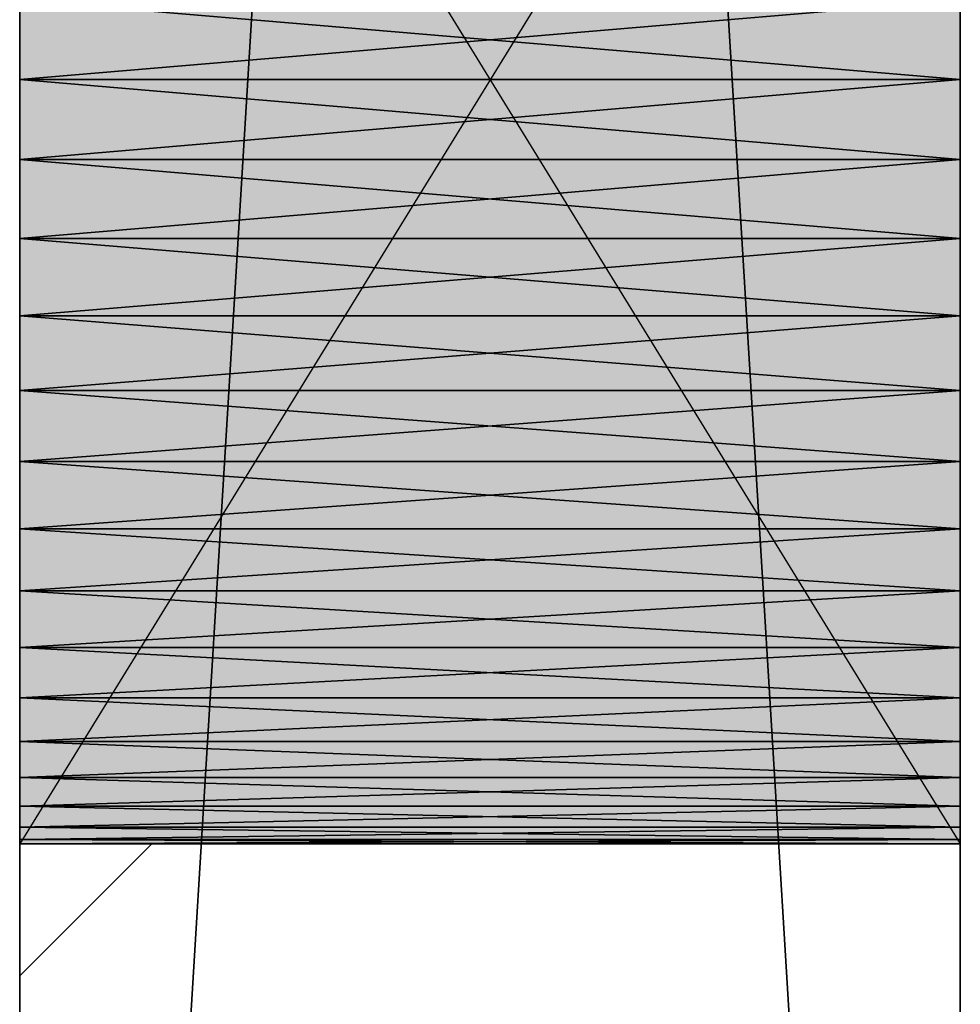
# Model space of a CAD drawing. Header units: millimetres. Extents: x 40580 to 559114, y -343730 to 81020.
# Tile 611 of 656: x 496628 to 496828, y -72244 to -72035. Entities that reach past the tile are written whole.
import ezdxf

# ---------------------------------------------------------------- set-up
doc = ezdxf.new("R2010")
doc.units = ezdxf.units.MM
doc.linetypes.add('______11', pattern=[500, 400, -50, 0, -50])
doc.linetypes.add('______5', pattern=[1100, 800, -100, 100, -100])
for name, color, linetype in [('_____________1', 7, 'Continuous'), ('___________________', 253, '______5'), ('__________________________', 22, 'Continuous')]:
    doc.layers.add(name, color=color, linetype=linetype)
doc.layers.add('Standard', color=7, linetype='Continuous', lineweight=25)

msp = doc.modelspace()

# ---------------------------------------------------------------- linework, layer by layer
at = {"layer": '_____________1', "color": 253, "linetype": '______5'}
msp.add_line((496627.7, -72238.07), (496655.79, -72209.98), dxfattribs=at)
at = {"layer": '___________________', "color": 253, "linetype": '______11'}
msp.add_line((496827.7, -81683.16), (496827.7, -56580.89), dxfattribs=at)
msp.add_line((496827.7, -81683.16), (496827.7, -56580.89), dxfattribs=at)
at = {"layer": '__________________________', "color": 92, "linetype": 'Continuous'}
for p, q in [((496627.7, -71884.98), (496627.7, -72209.98)), ((496827.7, -71884.98), (496627.7, -72209.98)), ((496627.7, -71884.98), (496827.7, -72209.98)), ((496827.7, -72209.98), (496827.7, -71884.98)), ((496627.7, -72209.98), (496827.7, -72209.98))]:
    msp.add_line(p, q, dxfattribs=at)
at = {"layer": 'Standard', "color": 3, "linetype": 'Continuous'}
for points in [[(496627.7, -72209.98), (496627.7, -71884.98), (496827.7, -72209.98)], [(496827.7, -72209.98), (496627.7, -71884.98), (496827.7, -71884.98)]]:
    msp.add_solid(points, dxfattribs=at)

# ---------------------------------------------------------------- meshes
at = {"layer": '_____________1', "color": 7, "linetype": 'Continuous'}
mesh = msp.add_polyface(dxfattribs=at)
corners = [(496627.7, -69547.48, -3800), (496627.7, -72847.48, -3800), (496627.7, -72847.48, -350), (496627.7, -69547.48, -350), (496627.7, -70106.43, -2353.79), (496627.7, -70102.02, -2370.22), (496627.7, -70095.93, -2386.09), (496627.7, -70088.21, -2401.25), (496627.7, -70078.94, -2415.52), (496627.7, -70068.24, -2428.73), (496627.7, -70056.21, -2440.76), (496627.7, -70042.99, -2451.47), (496627.7, -70028.73, -2460.73), (496627.7, -70013.57, -2468.45), (496627.7, -69997.69, -2474.55), (496627.7, -69981.26, -2478.95), (496627.7, -69964.46, -2481.61), (496627.7, -69947.48, -2482.5), (496627.7, -69930.49, -2481.61), (496627.7, -69913.69, -2478.95), (496627.7, -69897.26, -2474.55), (496627.7, -69881.38, -2468.45), (496627.7, -69866.23, -2460.73), (496627.7, -69851.96, -2451.47), (496627.7, -69838.74, -2440.76), (496627.7, -69826.72, -2428.73), (496627.7, -69816.01, -2415.52), (496627.7, -69806.75, -2401.25), (496627.7, -69799.03, -2386.09), (496627.7, -69792.93, -2370.22), (496627.7, -69788.53, -2353.79), (496627.7, -69785.87, -2336.99), (496627.7, -69784.98, -2320), (496627.7, -69785.87, -2303.01), (496627.7, -69788.53, -2286.21), (496627.7, -69792.93, -2269.78), (496627.7, -69799.03, -2253.91), (496627.7, -69806.75, -2238.75), (496627.7, -69816.01, -2224.48), (496627.7, -69826.72, -2211.27), (496627.7, -69838.74, -2199.24), (496627.7, -69851.96, -2188.53), (496627.7, -69866.23, -2179.27), (496627.7, -69881.38, -2171.55), (496627.7, -69897.26, -2165.45), (496627.7, -69913.69, -2161.05), (496627.7, -69930.49, -2158.39), (496627.7, -69947.48, -2157.5), (496627.7, -69964.46, -2158.39), (496627.7, -69981.26, -2161.05), (496627.7, -69997.69, -2165.45), (496627.7, -70013.57, -2171.55), (496627.7, -70028.73, -2179.27), (496627.7, -70042.99, -2188.53), (496627.7, -70056.21, -2199.24), (496627.7, -70068.24, -2211.27), (496627.7, -70078.94, -2224.48), (496627.7, -70088.21, -2238.75), (496627.7, -70095.93, -2253.91), (496627.7, -70102.02, -2269.78), (496627.7, -70106.43, -2286.21), (496627.7, -70109.09, -2303.01), (496627.7, -70109.98, -2320), (496627.7, -70109.09, -2336.99), (496627.7, -70706.43, -2353.79), (496627.7, -70702.02, -2370.22), (496627.7, -70695.93, -2386.09), (496627.7, -70688.21, -2401.25), (496627.7, -70678.94, -2415.52), (496627.7, -70668.24, -2428.73), (496627.7, -70656.21, -2440.76), (496627.7, -70642.99, -2451.47), (496627.7, -70628.73, -2460.73), (496627.7, -70613.57, -2468.45), (496627.7, -70597.69, -2474.55), (496627.7, -70581.26, -2478.95), (496627.7, -70564.46, -2481.61), (496627.7, -70547.48, -2482.5), (496627.7, -70530.49, -2481.61), (496627.7, -70513.69, -2478.95), (496627.7, -70497.26, -2474.55), (496627.7, -70481.38, -2468.45), (496627.7, -70466.23, -2460.73), (496627.7, -70451.96, -2451.47), (496627.7, -70438.74, -2440.76), (496627.7, -70426.72, -2428.73), (496627.7, -70416.01, -2415.52), (496627.7, -70406.75, -2401.25), (496627.7, -70399.03, -2386.09), (496627.7, -70392.93, -2370.22), (496627.7, -70388.53, -2353.79), (496627.7, -70385.87, -2336.99), (496627.7, -70384.98, -2320), (496627.7, -70385.87, -2303.01), (496627.7, -70388.53, -2286.21), (496627.7, -70392.93, -2269.78), (496627.7, -70399.03, -2253.91), (496627.7, -70406.75, -2238.75), (496627.7, -70416.01, -2224.48), (496627.7, -70426.72, -2211.27), (496627.7, -70438.74, -2199.24), (496627.7, -70451.96, -2188.53), (496627.7, -70466.23, -2179.27), (496627.7, -70481.38, -2171.55), (496627.7, -70497.26, -2165.45), (496627.7, -70513.69, -2161.05), (496627.7, -70530.49, -2158.39), (496627.7, -70547.48, -2157.5), (496627.7, -70564.46, -2158.39), (496627.7, -70581.26, -2161.05), (496627.7, -70597.69, -2165.45), (496627.7, -70613.57, -2171.55), (496627.7, -70628.73, -2179.27), (496627.7, -70642.99, -2188.53), (496627.7, -70656.21, -2199.24), (496627.7, -70668.24, -2211.27), (496627.7, -70678.94, -2224.48), (496627.7, -70688.21, -2238.75), (496627.7, -70695.93, -2253.91), (496627.7, -70702.02, -2269.78), (496627.7, -70706.43, -2286.21), (496627.7, -70709.09, -2303.01), (496627.7, -70709.98, -2320), (496627.7, -70709.09, -2336.99), (496627.7, -72206.43, -2353.79), (496627.7, -72202.02, -2370.22), (496627.7, -72195.93, -2386.09), (496627.7, -72188.21, -2401.25), (496627.7, -72178.94, -2415.52), (496627.7, -72168.24, -2428.73), (496627.7, -72156.21, -2440.76), (496627.7, -72142.99, -2451.47), (496627.7, -72128.73, -2460.73), (496627.7, -72113.57, -2468.45), (496627.7, -72097.69, -2474.55), (496627.7, -72081.26, -2478.95), (496627.7, -72064.46, -2481.61), (496627.7, -72047.48, -2482.5), (496627.7, -72030.49, -2481.61), (496627.7, -72013.69, -2478.95), (496627.7, -71997.26, -2474.55), (496627.7, -71981.38, -2468.45), (496627.7, -71966.23, -2460.73), (496627.7, -71951.96, -2451.47), (496627.7, -71938.74, -2440.76), (496627.7, -71926.72, -2428.73), (496627.7, -71916.01, -2415.52), (496627.7, -71906.75, -2401.25), (496627.7, -71899.03, -2386.09), (496627.7, -71892.93, -2370.22), (496627.7, -71888.53, -2353.79), (496627.7, -71885.87, -2336.99), (496627.7, -71884.98, -2320), (496627.7, -71885.87, -2303.01), (496627.7, -71888.53, -2286.21), (496627.7, -71892.93, -2269.78), (496627.7, -71899.03, -2253.91), (496627.7, -71906.75, -2238.75), (496627.7, -71916.01, -2224.48), (496627.7, -71926.72, -2211.27), (496627.7, -71938.74, -2199.24), (496627.7, -71951.96, -2188.53), (496627.7, -71966.23, -2179.27), (496627.7, -71981.38, -2171.55), (496627.7, -71997.26, -2165.45), (496627.7, -72013.69, -2161.05), (496627.7, -72030.49, -2158.39), (496627.7, -72047.48, -2157.5), (496627.7, -72064.46, -2158.39), (496627.7, -72081.26, -2161.05), (496627.7, -72097.69, -2165.45), (496627.7, -72113.57, -2171.55), (496627.7, -72128.73, -2179.27), (496627.7, -72142.99, -2188.53), (496627.7, -72156.21, -2199.24), (496627.7, -72168.24, -2211.27), (496627.7, -72178.94, -2224.48), (496627.7, -72188.21, -2238.75), (496627.7, -72195.93, -2253.91), (496627.7, -72202.02, -2269.78), (496627.7, -72206.43, -2286.21), (496627.7, -72209.09, -2303.01), (496627.7, -72209.98, -2320), (496627.7, -72209.09, -2336.99)]
mesh.append_faces([[corners[k] for k in face] for face in [(103, 3, 55), (2, 120, 166), (139, 123, 1), (80, 5, 1)]], dxfattribs={"vtx0": -1, "vtx1": -1, "vtx2": -1, "color": 7})
mesh.append_faces([[corners[k] for k in face] for face in [(4, 84, 85), (91, 63, 4), (92, 62, 63), (93, 59, 60), (62, 92, 93), (94, 55, 56), (59, 93, 94), (115, 2, 3), (121, 156, 157), (179, 1, 2), (122, 149, 150), (152, 121, 122), (1, 124, 125), (149, 122, 123), (84, 4, 5), (7, 0, 1)]], dxfattribs={"vtx0": -1, "vtx2": -1, "color": 7})
mesh.append_faces([[corners[k] for k in face] for face in [(85, 86, 4), (86, 87, 4), (87, 88, 4), (88, 89, 4), (89, 90, 4), (90, 91, 4), (91, 92, 63), (60, 61, 93), (61, 62, 93), (56, 57, 94), (57, 58, 94), (58, 59, 94), (94, 95, 55), (95, 96, 55), (96, 97, 55), (97, 98, 55), (98, 99, 55), (99, 100, 55), (100, 101, 55), (101, 102, 55), (102, 103, 55), (103, 104, 3), (104, 105, 3), (105, 106, 3), (106, 107, 3), (107, 108, 3), (108, 109, 3), (109, 110, 3), (110, 111, 3), (111, 112, 3), (112, 113, 3), (113, 114, 3), (114, 115, 3), (115, 116, 2), (116, 117, 2), (117, 118, 2), (118, 119, 2), (119, 120, 2), (120, 121, 157), (157, 158, 120), (158, 159, 120), (159, 160, 120), (160, 161, 120), (161, 162, 120), (162, 163, 120), (163, 164, 120), (164, 165, 120), (165, 166, 120), (166, 167, 2), (167, 168, 2), (168, 169, 2), (169, 170, 2), (170, 171, 2), (171, 172, 2), (172, 173, 2), (173, 174, 2), (174, 175, 2), (175, 176, 2), (176, 177, 2), (177, 178, 2), (178, 179, 2), (179, 180, 1), (180, 181, 1), (181, 182, 1), (182, 183, 1), (183, 124, 1), (150, 151, 122), (151, 152, 122), (152, 153, 121), (153, 154, 121), (154, 155, 121), (155, 156, 121), (125, 126, 1), (126, 127, 1), (127, 128, 1), (128, 129, 1), (129, 130, 1), (130, 131, 1), (131, 132, 1), (132, 133, 1), (133, 134, 1), (134, 135, 1), (135, 136, 1), (136, 137, 1), (137, 138, 1), (138, 139, 1), (139, 140, 123), (140, 141, 123), (141, 142, 123), (142, 143, 123), (143, 144, 123), (144, 145, 123), (145, 146, 123), (146, 147, 123), (147, 148, 123), (148, 149, 123), (123, 64, 1), (64, 65, 1), (65, 66, 1), (66, 67, 1), (67, 68, 1), (68, 69, 1), (69, 70, 1), (70, 71, 1), (71, 72, 1), (72, 73, 1), (73, 74, 1), (74, 75, 1), (75, 76, 1), (76, 77, 1), (77, 78, 1), (78, 79, 1), (79, 80, 1), (80, 81, 5), (81, 82, 5), (82, 83, 5), (83, 84, 5), (5, 6, 1), (6, 7, 1), (7, 8, 0), (8, 9, 0), (9, 10, 0), (10, 11, 0), (11, 12, 0), (12, 13, 0), (13, 14, 0), (14, 15, 0), (15, 16, 0), (16, 17, 0), (17, 18, 0), (18, 19, 0), (19, 20, 0), (20, 21, 0), (21, 22, 0), (22, 23, 0), (23, 24, 0), (24, 25, 0), (25, 26, 0), (26, 27, 0), (27, 28, 0), (28, 29, 0), (29, 30, 0), (30, 31, 0), (31, 32, 0), (32, 33, 0), (33, 34, 0), (3, 0, 34), (34, 35, 3), (35, 36, 3), (36, 37, 3), (37, 38, 3), (38, 39, 3), (39, 40, 3), (40, 41, 3), (41, 42, 3), (42, 43, 3), (43, 44, 3), (44, 45, 3), (45, 46, 3), (46, 47, 3), (47, 48, 3), (48, 49, 3), (49, 50, 3), (50, 51, 3), (51, 52, 3), (52, 53, 3), (53, 54, 3), (54, 55, 3)]], dxfattribs={"vtx1": -1, "vtx2": -1, "color": 7})
mesh = msp.add_polyface(dxfattribs=at)
corners = [(496827.7, -72847.48, -3800), (496627.7, -72847.48, -3800), (496627.7, -69547.48, -3800), (496827.7, -69547.48, -3800)]
mesh.append_faces([[corners[k] for k in face] for face in [(1, 2, 0)]], dxfattribs={"vtx1": -1, "color": 7})
mesh.append_faces([[corners[k] for k in face] for face in [(2, 3, 0)]], dxfattribs={"vtx2": -1, "color": 7})
mesh = msp.add_polyface(dxfattribs=at)
corners = [(496627.7, -72847.48, -350), (496827.7, -72847.48, -350), (496827.7, -69547.48, -350), (496627.7, -69547.48, -350)]
mesh.append_faces([[corners[k] for k in face] for face in [(1, 2, 0)]], dxfattribs={"vtx1": -1, "color": 7})
mesh.append_faces([[corners[k] for k in face] for face in [(2, 3, 0)]], dxfattribs={"vtx2": -1, "color": 7})
mesh = msp.add_polyface(dxfattribs=at)
corners = [(496827.7, -72847.48, -3800), (496827.7, -69547.48, -3800), (496827.7, -69547.48, -350), (496827.7, -72847.48, -350), (496827.7, -70102.02, -2269.78), (496827.7, -70095.93, -2253.91), (496827.7, -70088.21, -2238.75), (496827.7, -70078.94, -2224.48), (496827.7, -70068.24, -2211.27), (496827.7, -70056.21, -2199.24), (496827.7, -70042.99, -2188.53), (496827.7, -70028.73, -2179.27), (496827.7, -70013.57, -2171.55), (496827.7, -69997.69, -2165.45), (496827.7, -69981.26, -2161.05), (496827.7, -69964.46, -2158.39), (496827.7, -69947.48, -2157.5), (496827.7, -69930.49, -2158.39), (496827.7, -69913.69, -2161.05), (496827.7, -69897.26, -2165.45), (496827.7, -69881.38, -2171.55), (496827.7, -69866.23, -2179.27), (496827.7, -69851.96, -2188.53), (496827.7, -69838.74, -2199.24), (496827.7, -69826.72, -2211.27), (496827.7, -69816.01, -2224.48), (496827.7, -69806.75, -2238.75), (496827.7, -69799.03, -2253.91), (496827.7, -69792.93, -2269.78), (496827.7, -69788.53, -2286.21), (496827.7, -69785.87, -2303.01), (496827.7, -69784.98, -2320), (496827.7, -69785.87, -2336.99), (496827.7, -69788.53, -2353.79), (496827.7, -69792.93, -2370.22), (496827.7, -69799.03, -2386.09), (496827.7, -69806.75, -2401.25), (496827.7, -69816.01, -2415.52), (496827.7, -69826.72, -2428.73), (496827.7, -69838.74, -2440.76), (496827.7, -69851.96, -2451.47), (496827.7, -69866.23, -2460.73), (496827.7, -69881.38, -2468.45), (496827.7, -69897.26, -2474.55), (496827.7, -69913.69, -2478.95), (496827.7, -69930.49, -2481.61), (496827.7, -69947.48, -2482.5), (496827.7, -69964.46, -2481.61), (496827.7, -69981.26, -2478.95), (496827.7, -69997.69, -2474.55), (496827.7, -70013.57, -2468.45), (496827.7, -70028.73, -2460.73), (496827.7, -70042.99, -2451.47), (496827.7, -70056.21, -2440.76), (496827.7, -70068.24, -2428.73), (496827.7, -70078.94, -2415.52), (496827.7, -70088.21, -2401.25), (496827.7, -70095.93, -2386.09), (496827.7, -70102.02, -2370.22), (496827.7, -70106.43, -2353.79), (496827.7, -70109.09, -2336.99), (496827.7, -70109.98, -2320), (496827.7, -70109.09, -2303.01), (496827.7, -70106.43, -2286.21), (496827.7, -70702.02, -2269.78), (496827.7, -70695.93, -2253.91), (496827.7, -70688.21, -2238.75), (496827.7, -70678.94, -2224.48), (496827.7, -70668.24, -2211.27), (496827.7, -70656.21, -2199.24), (496827.7, -70642.99, -2188.53), (496827.7, -70628.73, -2179.27), (496827.7, -70613.57, -2171.55), (496827.7, -70597.69, -2165.45), (496827.7, -70581.26, -2161.05), (496827.7, -70564.46, -2158.39), (496827.7, -70547.48, -2157.5), (496827.7, -70530.49, -2158.39), (496827.7, -70513.69, -2161.05), (496827.7, -70497.26, -2165.45), (496827.7, -70481.38, -2171.55), (496827.7, -70466.23, -2179.27), (496827.7, -70451.96, -2188.53), (496827.7, -70438.74, -2199.24), (496827.7, -70426.72, -2211.27), (496827.7, -70416.01, -2224.48), (496827.7, -70406.75, -2238.75), (496827.7, -70399.03, -2253.91), (496827.7, -70392.93, -2269.78), (496827.7, -70388.53, -2286.21), (496827.7, -70385.87, -2303.01), (496827.7, -70384.98, -2320), (496827.7, -70385.87, -2336.99), (496827.7, -70388.53, -2353.79), (496827.7, -70392.93, -2370.22), (496827.7, -70399.03, -2386.09), (496827.7, -70406.75, -2401.25), (496827.7, -70416.01, -2415.52), (496827.7, -70426.72, -2428.73), (496827.7, -70438.74, -2440.76), (496827.7, -70451.96, -2451.47), (496827.7, -70466.23, -2460.73), (496827.7, -70481.38, -2468.45), (496827.7, -70497.26, -2474.55), (496827.7, -70513.69, -2478.95), (496827.7, -70530.49, -2481.61), (496827.7, -70547.48, -2482.5), (496827.7, -70564.46, -2481.61), (496827.7, -70581.26, -2478.95), (496827.7, -70597.69, -2474.55), (496827.7, -70613.57, -2468.45), (496827.7, -70628.73, -2460.73), (496827.7, -70642.99, -2451.47), (496827.7, -70656.21, -2440.76), (496827.7, -70668.24, -2428.73), (496827.7, -70678.94, -2415.52), (496827.7, -70688.21, -2401.25), (496827.7, -70695.93, -2386.09), (496827.7, -70702.02, -2370.22), (496827.7, -70706.43, -2353.79), (496827.7, -70709.09, -2336.99), (496827.7, -70709.98, -2320), (496827.7, -70709.09, -2303.01), (496827.7, -70706.43, -2286.21), (496827.7, -72202.02, -2269.78), (496827.7, -72195.93, -2253.91), (496827.7, -72188.21, -2238.75), (496827.7, -72178.94, -2224.48), (496827.7, -72168.24, -2211.27), (496827.7, -72156.21, -2199.24), (496827.7, -72142.99, -2188.53), (496827.7, -72128.73, -2179.27), (496827.7, -72113.57, -2171.55), (496827.7, -72097.69, -2165.45), (496827.7, -72081.26, -2161.05), (496827.7, -72064.46, -2158.39), (496827.7, -72047.48, -2157.5), (496827.7, -72030.49, -2158.39), (496827.7, -72013.69, -2161.05), (496827.7, -71997.26, -2165.45), (496827.7, -71981.38, -2171.55), (496827.7, -71966.23, -2179.27), (496827.7, -71951.96, -2188.53), (496827.7, -71938.74, -2199.24), (496827.7, -71926.72, -2211.27), (496827.7, -71916.01, -2224.48), (496827.7, -71906.75, -2238.75), (496827.7, -71899.03, -2253.91), (496827.7, -71892.93, -2269.78), (496827.7, -71888.53, -2286.21), (496827.7, -71885.87, -2303.01), (496827.7, -71884.98, -2320), (496827.7, -71885.87, -2336.99), (496827.7, -71888.53, -2353.79), (496827.7, -71892.93, -2370.22), (496827.7, -71899.03, -2386.09), (496827.7, -71906.75, -2401.25), (496827.7, -71916.01, -2415.52), (496827.7, -71926.72, -2428.73), (496827.7, -71938.74, -2440.76), (496827.7, -71951.96, -2451.47), (496827.7, -71966.23, -2460.73), (496827.7, -71981.38, -2468.45), (496827.7, -71997.26, -2474.55), (496827.7, -72013.69, -2478.95), (496827.7, -72030.49, -2481.61), (496827.7, -72047.48, -2482.5), (496827.7, -72064.46, -2481.61), (496827.7, -72081.26, -2478.95), (496827.7, -72097.69, -2474.55), (496827.7, -72113.57, -2468.45), (496827.7, -72128.73, -2460.73), (496827.7, -72142.99, -2451.47), (496827.7, -72156.21, -2440.76), (496827.7, -72168.24, -2428.73), (496827.7, -72178.94, -2415.52), (496827.7, -72188.21, -2401.25), (496827.7, -72195.93, -2386.09), (496827.7, -72202.02, -2370.22), (496827.7, -72206.43, -2353.79), (496827.7, -72209.09, -2336.99), (496827.7, -72209.98, -2320), (496827.7, -72209.09, -2303.01), (496827.7, -72206.43, -2286.21)]
mesh.append_faces([[corners[k] for k in face] for face in [(138, 65, 3), (0, 64, 164), (79, 5, 3), (0, 4, 101)]], dxfattribs={"vtx0": -1, "vtx1": -1, "vtx2": -1, "color": 7})
mesh.append_faces([[corners[k] for k in face] for face in [(0, 124, 125), (151, 64, 65), (90, 4, 5), (7, 2, 3), (30, 1, 2), (57, 0, 1)]], dxfattribs={"vtx0": -1, "vtx2": -1, "color": 7})
mesh.append_faces([[corners[k] for k in face] for face in [(3, 0, 125), (125, 126, 3), (126, 127, 3), (127, 128, 3), (128, 129, 3), (129, 130, 3), (130, 131, 3), (131, 132, 3), (132, 133, 3), (133, 134, 3), (134, 135, 3), (135, 136, 3), (136, 137, 3), (137, 138, 3), (138, 139, 65), (139, 140, 65), (140, 141, 65), (141, 142, 65), (142, 143, 65), (143, 144, 65), (144, 145, 65), (145, 146, 65), (146, 147, 65), (147, 148, 65), (148, 149, 65), (149, 150, 65), (150, 151, 65), (151, 152, 64), (152, 153, 64), (153, 154, 64), (154, 155, 64), (155, 156, 64), (156, 157, 64), (157, 158, 64), (158, 159, 64), (159, 160, 64), (160, 161, 64), (161, 162, 64), (162, 163, 64), (163, 164, 64), (164, 165, 0), (165, 166, 0), (166, 167, 0), (167, 168, 0), (168, 169, 0), (169, 170, 0), (170, 171, 0), (171, 172, 0), (172, 173, 0), (173, 174, 0), (174, 175, 0), (175, 176, 0), (176, 177, 0), (177, 178, 0), (178, 179, 0), (179, 180, 0), (180, 181, 0), (181, 182, 0), (182, 183, 0), (183, 124, 0), (65, 66, 3), (66, 67, 3), (67, 68, 3), (68, 69, 3), (69, 70, 3), (70, 71, 3), (71, 72, 3), (72, 73, 3), (73, 74, 3), (74, 75, 3), (75, 76, 3), (76, 77, 3), (77, 78, 3), (78, 79, 3), (79, 80, 5), (80, 81, 5), (81, 82, 5), (82, 83, 5), (83, 84, 5), (84, 85, 5), (85, 86, 5), (86, 87, 5), (87, 88, 5), (88, 89, 5), (89, 90, 5), (90, 91, 4), (91, 92, 4), (92, 93, 4), (93, 94, 4), (94, 95, 4), (95, 96, 4), (96, 97, 4), (97, 98, 4), (98, 99, 4), (99, 100, 4), (100, 101, 4), (101, 102, 0), (102, 103, 0), (103, 104, 0), (104, 105, 0), (105, 106, 0), (106, 107, 0), (107, 108, 0), (108, 109, 0), (109, 110, 0), (110, 111, 0), (111, 112, 0), (112, 113, 0), (113, 114, 0), (114, 115, 0), (115, 116, 0), (116, 117, 0), (117, 118, 0), (118, 119, 0), (119, 120, 0), (120, 121, 0), (121, 122, 0), (122, 123, 0), (123, 64, 0), (5, 6, 3), (6, 7, 3), (7, 8, 2), (8, 9, 2), (9, 10, 2), (10, 11, 2), (11, 12, 2), (12, 13, 2), (13, 14, 2), (14, 15, 2), (15, 16, 2), (16, 17, 2), (17, 18, 2), (18, 19, 2), (19, 20, 2), (20, 21, 2), (21, 22, 2), (22, 23, 2), (23, 24, 2), (24, 25, 2), (25, 26, 2), (26, 27, 2), (27, 28, 2), (28, 29, 2), (29, 30, 2), (30, 31, 1), (31, 32, 1), (32, 33, 1), (33, 34, 1), (34, 35, 1), (35, 36, 1), (36, 37, 1), (37, 38, 1), (38, 39, 1), (39, 40, 1), (40, 41, 1), (41, 42, 1), (42, 43, 1), (43, 44, 1), (44, 45, 1), (45, 46, 1), (46, 47, 1), (47, 48, 1), (48, 49, 1), (49, 50, 1), (50, 51, 1), (51, 52, 1), (52, 53, 1), (53, 54, 1), (54, 55, 1), (55, 56, 1), (56, 57, 1), (57, 58, 0), (58, 59, 0), (59, 60, 0), (60, 61, 0), (61, 62, 0), (62, 63, 0), (63, 4, 0)]], dxfattribs={"vtx1": -1, "vtx2": -1, "color": 7})
mesh = msp.add_polyface(dxfattribs=at)
corners = [(496827.7, -72047.48, -2482.5), (496827.7, -72030.49, -2481.61), (496627.7, -72030.49, -2481.61), (496627.7, -72047.48, -2482.5)]
mesh.append_faces([[corners[k] for k in face] for face in [(1, 2, 0)]], dxfattribs={"vtx1": -1, "color": 7})
mesh.append_faces([[corners[k] for k in face] for face in [(2, 3, 0)]], dxfattribs={"vtx2": -1, "color": 7})
mesh = msp.add_polyface(dxfattribs=at)
corners = [(496827.7, -72030.49, -2158.39), (496827.7, -72047.48, -2157.5), (496627.7, -72047.48, -2157.5), (496627.7, -72030.49, -2158.39)]
mesh.append_faces([[corners[k] for k in face] for face in [(1, 2, 0)]], dxfattribs={"vtx1": -1, "color": 7})
mesh.append_faces([[corners[k] for k in face] for face in [(2, 3, 0)]], dxfattribs={"vtx2": -1, "color": 7})
mesh = msp.add_polyface(dxfattribs=at)
corners = [(496827.7, -72064.46, -2481.61), (496827.7, -72047.48, -2482.5), (496627.7, -72047.48, -2482.5), (496627.7, -72064.46, -2481.61)]
mesh.append_faces([[corners[k] for k in face] for face in [(1, 2, 0)]], dxfattribs={"vtx1": -1, "color": 7})
mesh.append_faces([[corners[k] for k in face] for face in [(2, 3, 0)]], dxfattribs={"vtx2": -1, "color": 7})
mesh = msp.add_polyface(dxfattribs=at)
corners = [(496827.7, -72047.48, -2157.5), (496827.7, -72064.46, -2158.39), (496627.7, -72064.46, -2158.39), (496627.7, -72047.48, -2157.5)]
mesh.append_faces([[corners[k] for k in face] for face in [(1, 2, 0)]], dxfattribs={"vtx1": -1, "color": 7})
mesh.append_faces([[corners[k] for k in face] for face in [(2, 3, 0)]], dxfattribs={"vtx2": -1, "color": 7})
mesh = msp.add_polyface(dxfattribs=at)
corners = [(496827.7, -72081.26, -2478.95), (496827.7, -72064.46, -2481.61), (496627.7, -72064.46, -2481.61), (496627.7, -72081.26, -2478.95)]
mesh.append_faces([[corners[k] for k in face] for face in [(1, 2, 0)]], dxfattribs={"vtx1": -1, "color": 7})
mesh.append_faces([[corners[k] for k in face] for face in [(2, 3, 0)]], dxfattribs={"vtx2": -1, "color": 7})
mesh = msp.add_polyface(dxfattribs=at)
corners = [(496827.7, -72064.46, -2158.39), (496827.7, -72081.26, -2161.05), (496627.7, -72081.26, -2161.05), (496627.7, -72064.46, -2158.39)]
mesh.append_faces([[corners[k] for k in face] for face in [(1, 2, 0)]], dxfattribs={"vtx1": -1, "color": 7})
mesh.append_faces([[corners[k] for k in face] for face in [(2, 3, 0)]], dxfattribs={"vtx2": -1, "color": 7})
mesh = msp.add_polyface(dxfattribs=at)
corners = [(496827.7, -72097.69, -2474.55), (496827.7, -72081.26, -2478.95), (496627.7, -72081.26, -2478.95), (496627.7, -72097.69, -2474.55)]
mesh.append_faces([[corners[k] for k in face] for face in [(1, 2, 0)]], dxfattribs={"vtx1": -1, "color": 7})
mesh.append_faces([[corners[k] for k in face] for face in [(2, 3, 0)]], dxfattribs={"vtx2": -1, "color": 7})
mesh = msp.add_polyface(dxfattribs=at)
corners = [(496827.7, -72081.26, -2161.05), (496827.7, -72097.69, -2165.45), (496627.7, -72097.69, -2165.45), (496627.7, -72081.26, -2161.05)]
mesh.append_faces([[corners[k] for k in face] for face in [(1, 2, 0)]], dxfattribs={"vtx1": -1, "color": 7})
mesh.append_faces([[corners[k] for k in face] for face in [(2, 3, 0)]], dxfattribs={"vtx2": -1, "color": 7})
mesh = msp.add_polyface(dxfattribs=at)
corners = [(496827.7, -72113.57, -2468.45), (496827.7, -72097.69, -2474.55), (496627.7, -72097.69, -2474.55), (496627.7, -72113.57, -2468.45)]
mesh.append_faces([[corners[k] for k in face] for face in [(1, 2, 0)]], dxfattribs={"vtx1": -1, "color": 7})
mesh.append_faces([[corners[k] for k in face] for face in [(2, 3, 0)]], dxfattribs={"vtx2": -1, "color": 7})
mesh = msp.add_polyface(dxfattribs=at)
corners = [(496827.7, -72097.69, -2165.45), (496827.7, -72113.57, -2171.55), (496627.7, -72113.57, -2171.55), (496627.7, -72097.69, -2165.45)]
mesh.append_faces([[corners[k] for k in face] for face in [(1, 2, 0)]], dxfattribs={"vtx1": -1, "color": 7})
mesh.append_faces([[corners[k] for k in face] for face in [(2, 3, 0)]], dxfattribs={"vtx2": -1, "color": 7})
mesh = msp.add_polyface(dxfattribs=at)
corners = [(496827.7, -72128.73, -2460.73), (496827.7, -72113.57, -2468.45), (496627.7, -72113.57, -2468.45), (496627.7, -72128.73, -2460.73)]
mesh.append_faces([[corners[k] for k in face] for face in [(1, 2, 0)]], dxfattribs={"vtx1": -1, "color": 7})
mesh.append_faces([[corners[k] for k in face] for face in [(2, 3, 0)]], dxfattribs={"vtx2": -1, "color": 7})
mesh = msp.add_polyface(dxfattribs=at)
corners = [(496827.7, -72113.57, -2171.55), (496827.7, -72128.73, -2179.27), (496627.7, -72128.73, -2179.27), (496627.7, -72113.57, -2171.55)]
mesh.append_faces([[corners[k] for k in face] for face in [(1, 2, 0)]], dxfattribs={"vtx1": -1, "color": 7})
mesh.append_faces([[corners[k] for k in face] for face in [(2, 3, 0)]], dxfattribs={"vtx2": -1, "color": 7})
mesh = msp.add_polyface(dxfattribs=at)
corners = [(496827.7, -72142.99, -2451.47), (496827.7, -72128.73, -2460.73), (496627.7, -72128.73, -2460.73), (496627.7, -72142.99, -2451.47)]
mesh.append_faces([[corners[k] for k in face] for face in [(1, 2, 0)]], dxfattribs={"vtx1": -1, "color": 7})
mesh.append_faces([[corners[k] for k in face] for face in [(2, 3, 0)]], dxfattribs={"vtx2": -1, "color": 7})
mesh = msp.add_polyface(dxfattribs=at)
corners = [(496827.7, -72128.73, -2179.27), (496827.7, -72142.99, -2188.53), (496627.7, -72142.99, -2188.53), (496627.7, -72128.73, -2179.27)]
mesh.append_faces([[corners[k] for k in face] for face in [(1, 2, 0)]], dxfattribs={"vtx1": -1, "color": 7})
mesh.append_faces([[corners[k] for k in face] for face in [(2, 3, 0)]], dxfattribs={"vtx2": -1, "color": 7})
mesh = msp.add_polyface(dxfattribs=at)
corners = [(496827.7, -72156.21, -2440.76), (496827.7, -72142.99, -2451.47), (496627.7, -72142.99, -2451.47), (496627.7, -72156.21, -2440.76)]
mesh.append_faces([[corners[k] for k in face] for face in [(1, 2, 0)]], dxfattribs={"vtx1": -1, "color": 7})
mesh.append_faces([[corners[k] for k in face] for face in [(2, 3, 0)]], dxfattribs={"vtx2": -1, "color": 7})
mesh = msp.add_polyface(dxfattribs=at)
corners = [(496827.7, -72142.99, -2188.53), (496827.7, -72156.21, -2199.24), (496627.7, -72156.21, -2199.24), (496627.7, -72142.99, -2188.53)]
mesh.append_faces([[corners[k] for k in face] for face in [(1, 2, 0)]], dxfattribs={"vtx1": -1, "color": 7})
mesh.append_faces([[corners[k] for k in face] for face in [(2, 3, 0)]], dxfattribs={"vtx2": -1, "color": 7})
mesh = msp.add_polyface(dxfattribs=at)
corners = [(496827.7, -72168.24, -2428.73), (496827.7, -72156.21, -2440.76), (496627.7, -72156.21, -2440.76), (496627.7, -72168.24, -2428.73)]
mesh.append_faces([[corners[k] for k in face] for face in [(1, 2, 0)]], dxfattribs={"vtx1": -1, "color": 7})
mesh.append_faces([[corners[k] for k in face] for face in [(2, 3, 0)]], dxfattribs={"vtx2": -1, "color": 7})
mesh = msp.add_polyface(dxfattribs=at)
corners = [(496827.7, -72156.21, -2199.24), (496827.7, -72168.24, -2211.27), (496627.7, -72168.24, -2211.27), (496627.7, -72156.21, -2199.24)]
mesh.append_faces([[corners[k] for k in face] for face in [(1, 2, 0)]], dxfattribs={"vtx1": -1, "color": 7})
mesh.append_faces([[corners[k] for k in face] for face in [(2, 3, 0)]], dxfattribs={"vtx2": -1, "color": 7})
mesh = msp.add_polyface(dxfattribs=at)
corners = [(496827.7, -72178.94, -2415.52), (496827.7, -72168.24, -2428.73), (496627.7, -72168.24, -2428.73), (496627.7, -72178.94, -2415.52)]
mesh.append_faces([[corners[k] for k in face] for face in [(1, 2, 0)]], dxfattribs={"vtx1": -1, "color": 7})
mesh.append_faces([[corners[k] for k in face] for face in [(2, 3, 0)]], dxfattribs={"vtx2": -1, "color": 7})
mesh = msp.add_polyface(dxfattribs=at)
corners = [(496827.7, -72168.24, -2211.27), (496827.7, -72178.94, -2224.48), (496627.7, -72178.94, -2224.48), (496627.7, -72168.24, -2211.27)]
mesh.append_faces([[corners[k] for k in face] for face in [(1, 2, 0)]], dxfattribs={"vtx1": -1, "color": 7})
mesh.append_faces([[corners[k] for k in face] for face in [(2, 3, 0)]], dxfattribs={"vtx2": -1, "color": 7})
mesh = msp.add_polyface(dxfattribs=at)
corners = [(496827.7, -72188.21, -2401.25), (496827.7, -72178.94, -2415.52), (496627.7, -72178.94, -2415.52), (496627.7, -72188.21, -2401.25)]
mesh.append_faces([[corners[k] for k in face] for face in [(1, 2, 0)]], dxfattribs={"vtx1": -1, "color": 7})
mesh.append_faces([[corners[k] for k in face] for face in [(2, 3, 0)]], dxfattribs={"vtx2": -1, "color": 7})
mesh = msp.add_polyface(dxfattribs=at)
corners = [(496827.7, -72178.94, -2224.48), (496827.7, -72188.21, -2238.75), (496627.7, -72188.21, -2238.75), (496627.7, -72178.94, -2224.48)]
mesh.append_faces([[corners[k] for k in face] for face in [(1, 2, 0)]], dxfattribs={"vtx1": -1, "color": 7})
mesh.append_faces([[corners[k] for k in face] for face in [(2, 3, 0)]], dxfattribs={"vtx2": -1, "color": 7})
mesh = msp.add_polyface(dxfattribs=at)
corners = [(496827.7, -72195.93, -2386.09), (496827.7, -72188.21, -2401.25), (496627.7, -72188.21, -2401.25), (496627.7, -72195.93, -2386.09)]
mesh.append_faces([[corners[k] for k in face] for face in [(1, 2, 0)]], dxfattribs={"vtx1": -1, "color": 7})
mesh.append_faces([[corners[k] for k in face] for face in [(2, 3, 0)]], dxfattribs={"vtx2": -1, "color": 7})
mesh = msp.add_polyface(dxfattribs=at)
corners = [(496827.7, -72188.21, -2238.75), (496827.7, -72195.93, -2253.91), (496627.7, -72195.93, -2253.91), (496627.7, -72188.21, -2238.75)]
mesh.append_faces([[corners[k] for k in face] for face in [(1, 2, 0)]], dxfattribs={"vtx1": -1, "color": 7})
mesh.append_faces([[corners[k] for k in face] for face in [(2, 3, 0)]], dxfattribs={"vtx2": -1, "color": 7})
mesh = msp.add_polyface(dxfattribs=at)
corners = [(496827.7, -72202.02, -2370.22), (496827.7, -72195.93, -2386.09), (496627.7, -72195.93, -2386.09), (496627.7, -72202.02, -2370.22)]
mesh.append_faces([[corners[k] for k in face] for face in [(1, 2, 0)]], dxfattribs={"vtx1": -1, "color": 7})
mesh.append_faces([[corners[k] for k in face] for face in [(2, 3, 0)]], dxfattribs={"vtx2": -1, "color": 7})
mesh = msp.add_polyface(dxfattribs=at)
corners = [(496827.7, -72195.93, -2253.91), (496827.7, -72202.02, -2269.78), (496627.7, -72202.02, -2269.78), (496627.7, -72195.93, -2253.91)]
mesh.append_faces([[corners[k] for k in face] for face in [(1, 2, 0)]], dxfattribs={"vtx1": -1, "color": 7})
mesh.append_faces([[corners[k] for k in face] for face in [(2, 3, 0)]], dxfattribs={"vtx2": -1, "color": 7})
mesh = msp.add_polyface(dxfattribs=at)
corners = [(496827.7, -72206.43, -2353.79), (496827.7, -72202.02, -2370.22), (496627.7, -72202.02, -2370.22), (496627.7, -72206.43, -2353.79)]
mesh.append_faces([[corners[k] for k in face] for face in [(1, 2, 0)]], dxfattribs={"vtx1": -1, "color": 7})
mesh.append_faces([[corners[k] for k in face] for face in [(2, 3, 0)]], dxfattribs={"vtx2": -1, "color": 7})
mesh = msp.add_polyface(dxfattribs=at)
corners = [(496827.7, -72202.02, -2269.78), (496827.7, -72206.43, -2286.21), (496627.7, -72206.43, -2286.21), (496627.7, -72202.02, -2269.78)]
mesh.append_faces([[corners[k] for k in face] for face in [(1, 2, 0)]], dxfattribs={"vtx1": -1, "color": 7})
mesh.append_faces([[corners[k] for k in face] for face in [(2, 3, 0)]], dxfattribs={"vtx2": -1, "color": 7})
mesh = msp.add_polyface(dxfattribs=at)
corners = [(496827.7, -72209.09, -2336.99), (496827.7, -72206.43, -2353.79), (496627.7, -72206.43, -2353.79), (496627.7, -72209.09, -2336.99)]
mesh.append_faces([[corners[k] for k in face] for face in [(1, 2, 0)]], dxfattribs={"vtx1": -1, "color": 7})
mesh.append_faces([[corners[k] for k in face] for face in [(2, 3, 0)]], dxfattribs={"vtx2": -1, "color": 7})
mesh = msp.add_polyface(dxfattribs=at)
corners = [(496827.7, -72206.43, -2286.21), (496827.7, -72209.09, -2303.01), (496627.7, -72209.09, -2303.01), (496627.7, -72206.43, -2286.21)]
mesh.append_faces([[corners[k] for k in face] for face in [(1, 2, 0)]], dxfattribs={"vtx1": -1, "color": 7})
mesh.append_faces([[corners[k] for k in face] for face in [(2, 3, 0)]], dxfattribs={"vtx2": -1, "color": 7})
mesh = msp.add_polyface(dxfattribs=at)
corners = [(496827.7, -72209.98, -2320), (496827.7, -72209.09, -2336.99), (496627.7, -72209.09, -2336.99), (496627.7, -72209.98, -2320)]
mesh.append_faces([[corners[k] for k in face] for face in [(1, 2, 0)]], dxfattribs={"vtx1": -1, "color": 7})
mesh.append_faces([[corners[k] for k in face] for face in [(2, 3, 0)]], dxfattribs={"vtx2": -1, "color": 7})
mesh = msp.add_polyface(dxfattribs=at)
corners = [(496827.7, -72209.09, -2303.01), (496827.7, -72209.98, -2320), (496627.7, -72209.98, -2320), (496627.7, -72209.09, -2303.01)]
mesh.append_faces([[corners[k] for k in face] for face in [(1, 2, 0)]], dxfattribs={"vtx1": -1, "color": 7})
mesh.append_faces([[corners[k] for k in face] for face in [(2, 3, 0)]], dxfattribs={"vtx2": -1, "color": 7})

doc.saveas('drawing.dxf')
